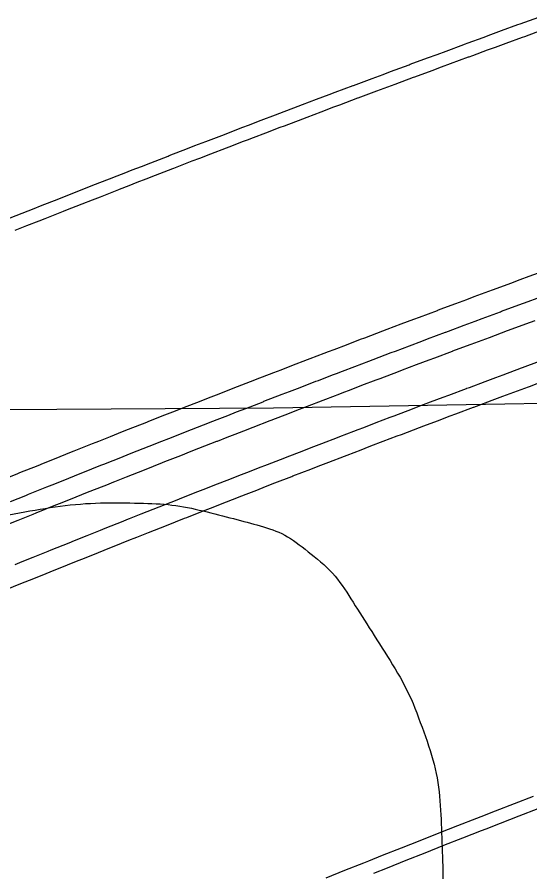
# Model space of a CAD drawing. Extents: x 2145380 to 2157287, y 139568 to 149130.
# Drawn here: x 2152070.33 to 2152096.05, y 142730.52 to 142773.35 of the extents above; entities that cross this region are included whole.
import ezdxf

# ---------------------------------------------------------------- set-up
doc = ezdxf.new("R2010")
doc.units = 0
for name, color, linetype in [('PR_PREVIOUSLY CONSTRUCTED', 7, 'Continuous'), ('TOPO_Flowline', 7, 'Continuous'), ('TOPO_Tree Line', 7, 'Continuous')]:
    doc.layers.add(name, color=color, linetype=linetype)

msp = doc.modelspace()

# ---------------------------------------------------------------- linework, layer by layer
at = {"layer": 'PR_PREVIOUSLY CONSTRUCTED'}
for points in [[(2152069.988, 142763.286), (2152070.585, 142763.523), (2152071.199, 142763.766), (2152071.505, 142763.887), (2152072.425, 142764.25), (2152072.539, 142764.295), (2152073.346, 142764.612), (2152073.881, 142764.822), (2152074.267, 142764.973), (2152075.189, 142765.333), (2152075.223, 142765.347), (2152075.708, 142765.536), (2152076.111, 142765.693), (2152076.566, 142765.869), (2152077.034, 142766.051), (2152077.909, 142766.39), (2152077.956, 142766.408), (2152078.88, 142766.764), (2152079.254, 142766.908), (2152079.803, 142767.12), (2152080.599, 142767.425), (2152080.727, 142767.474), (2152081.442, 142767.747), (2152081.651, 142767.827), (2152081.945, 142767.939), (2152082.576, 142768.18), (2152083.292, 142768.452), (2152083.501, 142768.531), (2152084.426, 142768.882), (2152084.64, 142768.962), (2152085.352, 142769.231), (2152085.988, 142769.471), (2152086.278, 142769.58), (2152087.19, 142769.922), (2152087.205, 142769.927), (2152087.337, 142769.977), (2152088.132, 142770.274), (2152088.687, 142770.481), (2152089.059, 142770.619), (2152089.986, 142770.964), (2152090.038, 142770.983), (2152090.914, 142771.308), (2152091.39, 142771.483), (2152091.843, 142771.65), (2152092.742, 142771.981), (2152092.771, 142771.992), (2152092.953, 142772.059), (2152093.7, 142772.333), (2152094.095, 142772.477), (2152094.63, 142772.673), (2152095.449, 142772.971), (2152095.559, 142773.012), (2152096.489, 142773.349)], [(2152070.234, 142762.667), (2152070.83, 142762.903), (2152071.444, 142763.146), (2152071.75, 142763.267), (2152072.67, 142763.63), (2152072.783, 142763.675), (2152073.59, 142763.992), (2152074.124, 142764.201), (2152074.51, 142764.352), (2152075.431, 142764.712), (2152075.465, 142764.725), (2152075.95, 142764.914), (2152076.353, 142765.071), (2152076.807, 142765.248), (2152077.275, 142765.429), (2152078.15, 142765.768), (2152078.197, 142765.786), (2152079.119, 142766.142), (2152079.493, 142766.286), (2152080.042, 142766.497), (2152080.838, 142766.802), (2152080.965, 142766.851), (2152081.68, 142767.125), (2152081.889, 142767.204), (2152082.183, 142767.317), (2152082.813, 142767.557), (2152083.529, 142767.829), (2152083.737, 142767.908), (2152084.662, 142768.258), (2152084.875, 142768.339), (2152085.587, 142768.607), (2152086.223, 142768.847), (2152086.513, 142768.956), (2152087.424, 142769.298), (2152087.438, 142769.303), (2152087.571, 142769.353), (2152088.365, 142769.649), (2152088.92, 142769.856), (2152089.291, 142769.995), (2152090.218, 142770.339), (2152090.27, 142770.358), (2152091.145, 142770.682), (2152091.621, 142770.858), (2152092.073, 142771.025), (2152092.972, 142771.356), (2152093.001, 142771.366), (2152093.183, 142771.433), (2152093.929, 142771.707), (2152094.324, 142771.851), (2152094.858, 142772.046), (2152095.677, 142772.345), (2152095.787, 142772.385), (2152096.717, 142772.723)], [(2152069.573, 142750.163), (2152070.336, 142750.47), (2152070.479, 142750.528), (2152071.386, 142750.892), (2152071.656, 142751), (2152072.293, 142751.255), (2152072.978, 142751.529), (2152073.2, 142751.617), (2152074.108, 142751.979), (2152074.299, 142752.055), (2152074.427, 142752.105), (2152075.016, 142752.339), (2152075.622, 142752.579), (2152075.924, 142752.698), (2152076.833, 142753.057), (2152076.945, 142753.101), (2152077.742, 142753.414), (2152078.27, 142753.621), (2152078.652, 142753.771), (2152079.562, 142754.126), (2152079.595, 142754.139), (2152080.074, 142754.326), (2152080.472, 142754.481), (2152080.921, 142754.655), (2152081.383, 142754.834), (2152082.247, 142755.169), (2152082.294, 142755.187), (2152083.205, 142755.539), (2152083.575, 142755.681), (2152084.117, 142755.89), (2152084.903, 142756.191), (2152085.029, 142756.239), (2152085.735, 142756.509), (2152085.941, 142756.588), (2152086.232, 142756.699), (2152086.854, 142756.936), (2152087.561, 142757.205), (2152087.768, 142757.283), (2152088.681, 142757.629), (2152088.892, 142757.709), (2152089.595, 142757.974), (2152090.223, 142758.211), (2152090.509, 142758.318), (2152091.41, 142758.656), (2152091.424, 142758.661), (2152091.555, 142758.711), (2152092.339, 142759.004), (2152092.888, 142759.208), (2152093.255, 142759.345), (2152094.17, 142759.685), (2152094.222, 142759.704), (2152095.086, 142760.024), (2152095.556, 142760.198), (2152096.003, 142760.363), (2152096.891, 142760.69)], [(2152070.01, 142749.081), (2152070.772, 142749.388), (2152070.915, 142749.445), (2152071.82, 142749.809), (2152072.09, 142749.917), (2152072.726, 142750.172), (2152073.41, 142750.445), (2152073.632, 142750.534), (2152074.538, 142750.894), (2152074.73, 142750.97), (2152074.857, 142751.021), (2152075.445, 142751.254), (2152076.051, 142751.494), (2152076.353, 142751.613), (2152077.26, 142751.971), (2152077.373, 142752.015), (2152078.168, 142752.328), (2152078.695, 142752.535), (2152079.077, 142752.684), (2152079.986, 142753.039), (2152080.019, 142753.052), (2152080.497, 142753.239), (2152080.895, 142753.393), (2152081.343, 142753.568), (2152081.804, 142753.747), (2152082.668, 142754.081), (2152082.714, 142754.099), (2152083.624, 142754.45), (2152083.994, 142754.592), (2152084.535, 142754.8), (2152085.32, 142755.102), (2152085.446, 142755.15), (2152086.151, 142755.42), (2152086.358, 142755.498), (2152086.647, 142755.609), (2152087.269, 142755.846), (2152087.976, 142756.114), (2152088.181, 142756.192), (2152089.094, 142756.538), (2152089.304, 142756.617), (2152090.007, 142756.883), (2152090.634, 142757.119), (2152090.92, 142757.226), (2152091.819, 142757.564), (2152091.833, 142757.569), (2152091.964, 142757.618), (2152092.747, 142757.911), (2152093.295, 142758.115), (2152093.662, 142758.251), (2152094.576, 142758.591), (2152094.627, 142758.61), (2152095.491, 142758.93), (2152095.96, 142759.103), (2152096.406, 142759.268)], [(2152069.833, 142747.92), (2152070.387, 142748.144), (2152071.149, 142748.451), (2152071.291, 142748.508), (2152072.196, 142748.872), (2152072.466, 142748.98), (2152073.101, 142749.234), (2152073.784, 142749.507), (2152074.006, 142749.595), (2152074.911, 142749.956), (2152075.103, 142750.032), (2152075.23, 142750.082), (2152075.817, 142750.315), (2152076.422, 142750.555), (2152076.724, 142750.674), (2152077.63, 142751.031), (2152077.743, 142751.076), (2152078.537, 142751.388), (2152079.064, 142751.594), (2152079.445, 142751.744), (2152080.353, 142752.098), (2152080.386, 142752.111), (2152080.863, 142752.297), (2152081.261, 142752.452), (2152081.709, 142752.626), (2152082.169, 142752.805), (2152083.032, 142753.139), (2152083.078, 142753.157), (2152083.988, 142753.508), (2152084.356, 142753.65), (2152084.897, 142753.858), (2152085.681, 142754.158), (2152085.807, 142754.207), (2152086.512, 142754.476), (2152086.718, 142754.555), (2152087.007, 142754.665), (2152087.628, 142754.902), (2152088.334, 142755.17), (2152088.54, 142755.248), (2152089.451, 142755.593), (2152089.661, 142755.673), (2152090.363, 142755.937), (2152090.989, 142756.173), (2152091.275, 142756.281), (2152092.174, 142756.618), (2152092.188, 142756.623), (2152092.318, 142756.672), (2152093.101, 142756.964), (2152093.648, 142757.169), (2152094.014, 142757.305), (2152094.927, 142757.644), (2152094.979, 142757.663), (2152095.841, 142757.983), (2152096.31, 142758.156)], [(2152070.234, 142745.925), (2152070.36, 142745.976), (2152070.582, 142746.066), (2152071.136, 142746.289), (2152071.896, 142746.596), (2152072.038, 142746.653), (2152072.94, 142747.015), (2152073.21, 142747.123), (2152073.843, 142747.377), (2152074.525, 142747.649), (2152074.746, 142747.737), (2152075.65, 142748.097), (2152075.841, 142748.173), (2152075.968, 142748.223), (2152076.554, 142748.456), (2152077.158, 142748.695), (2152077.458, 142748.814), (2152078.363, 142749.17), (2152078.475, 142749.214), (2152079.268, 142749.526), (2152079.794, 142749.732), (2152080.174, 142749.881), (2152081.08, 142750.235), (2152081.113, 142750.248), (2152081.589, 142750.434), (2152081.986, 142750.588), (2152082.433, 142750.762), (2152082.892, 142750.94), (2152083.753, 142751.273), (2152083.799, 142751.291), (2152084.707, 142751.641), (2152085.075, 142751.783), (2152085.614, 142751.991), (2152086.397, 142752.291), (2152086.523, 142752.339), (2152087.225, 142752.608), (2152087.431, 142752.686), (2152087.72, 142752.796), (2152088.34, 142753.033), (2152089.044, 142753.3), (2152089.249, 142753.378), (2152090.158, 142753.722), (2152090.368, 142753.802), (2152091.068, 142754.066), (2152091.694, 142754.301), (2152091.979, 142754.409), (2152092.875, 142754.745), (2152092.889, 142754.75), (2152093.02, 142754.799), (2152093.8, 142755.091), (2152094.346, 142755.295), (2152094.711, 142755.43), (2152095.623, 142755.769), (2152095.674, 142755.788), (2152096.535, 142756.107)], [(2152069.709, 142744.633), (2152070.609, 142744.998), (2152070.736, 142745.049), (2152070.957, 142745.139), (2152071.51, 142745.362), (2152072.269, 142745.668), (2152072.411, 142745.725), (2152073.313, 142746.087), (2152073.582, 142746.195), (2152074.214, 142746.448), (2152074.896, 142746.72), (2152075.117, 142746.809), (2152076.019, 142747.168), (2152076.21, 142747.244), (2152076.337, 142747.294), (2152076.922, 142747.526), (2152077.525, 142747.765), (2152077.826, 142747.883), (2152078.73, 142748.24), (2152078.842, 142748.284), (2152079.634, 142748.595), (2152080.158, 142748.801), (2152080.538, 142748.95), (2152081.443, 142749.303), (2152081.476, 142749.316), (2152081.952, 142749.502), (2152082.348, 142749.656), (2152082.795, 142749.83), (2152083.254, 142750.008), (2152084.114, 142750.341), (2152084.16, 142750.359), (2152085.066, 142750.708), (2152085.434, 142750.85), (2152085.973, 142751.057), (2152086.755, 142751.357), (2152086.88, 142751.405), (2152087.582, 142751.674), (2152087.788, 142751.752), (2152088.076, 142751.862), (2152088.695, 142752.098), (2152089.399, 142752.365), (2152089.604, 142752.443), (2152090.512, 142752.787), (2152090.722, 142752.866), (2152091.421, 142753.13), (2152092.046, 142753.365), (2152092.33, 142753.472), (2152093.226, 142753.808), (2152093.24, 142753.814), (2152093.37, 142753.862), (2152094.15, 142754.154), (2152094.696, 142754.357), (2152095.06, 142754.493), (2152095.971, 142754.832), (2152096.022, 142754.85), (2152096.882, 142755.169)], [(2152085.83, 142730.225), (2152086.772, 142730.602), (2152087.716, 142730.979), (2152087.976, 142731.083), (2152088.659, 142731.355), (2152089.603, 142731.729), (2152090.547, 142732.103), (2152091.492, 142732.475), (2152092.437, 142732.846), (2152093.383, 142733.217), (2152093.608, 142733.304), (2152094.329, 142733.586), (2152095.275, 142733.954), (2152096.222, 142734.321)], [(2152088.223, 142730.463), (2152088.906, 142730.734), (2152089.849, 142731.108), (2152090.793, 142731.482), (2152091.737, 142731.854), (2152092.681, 142732.225), (2152093.626, 142732.595), (2152093.851, 142732.682), (2152094.571, 142732.964), (2152095.517, 142733.331), (2152096.463, 142733.698)]]:
    msp.add_lwpolyline(points, dxfattribs=at)
at = {"layer": 'TOPO_Flowline'}
msp.add_lwpolyline([(2152133.432, 142754.619), (2152083.194, 142753.751), (2152069.623, 142753.675), (2152047.987, 142752.95), (2152026.063, 142752.444), (2152017.871, 142752.189), (2151971.543, 142751.23), (2151964.276, 142750.442), (2151952.33, 142749.268), (2151940.272, 142747.473), (2151919.533, 142747.25), (2151884.549, 142745.622), (2151858.42, 142741.503)], dxfattribs=at)
at = {"layer": 'TOPO_Tree Line'}
msp.add_open_spline([(2152063.342, 142709.617), (2152065.169, 142709.374), (2152066.996, 142709.13), (2152068.824, 142708.887), (2152069.826, 142708.753), (2152070.842, 142708.949), (2152071.848, 142709.107), (2152073.29, 142709.333), (2152074.673, 142709.686), (2152076.06, 142710.174), (2152077.946, 142710.837), (2152079.683, 142711.686), (2152081.288, 142712.92), (2152082.834, 142714.108), (2152084.121, 142715.441), (2152085.309, 142716.945), (2152086.4, 142718.328), (2152087.37, 142719.735), (2152088.321, 142721.22), (2152089.358, 142722.84), (2152090.277, 142724.4), (2152090.97, 142726.27), (2152091.672, 142728.165), (2152091.703, 142730.103), (2152091.638, 142732.009), (2152091.575, 142733.85), (2152091.382, 142735.689), (2152090.73, 142737.513), (2152090.031, 142739.468), (2152089.054, 142741.092), (2152087.959, 142742.811), (2152087.066, 142744.215), (2152086.233, 142745.528), (2152084.882, 142746.599), (2152083.776, 142747.476), (2152082.535, 142747.865), (2152081.225, 142748.209), (2152079.661, 142748.62), (2152078.102, 142748.951), (2152076.523, 142748.993), (2152074.52, 142749.047), (2152072.497, 142748.876), (2152070.495, 142748.52), (2152068.25, 142748.12), (2152066.076, 142747.625), (2152063.948, 142746.759), (2152062.094, 142746.005), (2152060.404, 142745.07), (2152058.72, 142744.016), (2152057.433, 142743.21), (2152056.232, 142742.352), (2152055.06, 142741.382), (2152054.384, 142740.822), (2152053.811, 142740.202), (2152053.262, 142739.503), (2152052.376, 142738.372), (2152051.688, 142737.191), (2152051.215, 142735.831), (2152050.658, 142734.233), (2152050.387, 142732.622), (2152050.287, 142730.981), (2152050.167, 142728.997), (2152050.069, 142726.979), (2152050.395, 142725.013), (2152050.665, 142723.379), (2152051.012, 142721.769), (2152051.396, 142720.156), (2152051.744, 142718.691), (2152052.129, 142717.249), (2152052.55, 142715.804), (2152052.87, 142714.705), (2152053.369, 142713.702), (2152053.932, 142712.675), (2152054.515, 142711.61), (2152055.179, 142710.172), (2152056.358, 142710.091), (2152058.686, 142709.933), (2152061.014, 142709.775), (2152063.342, 142709.617)], degree=3, dxfattribs=at)

doc.saveas('drawing.dxf')
